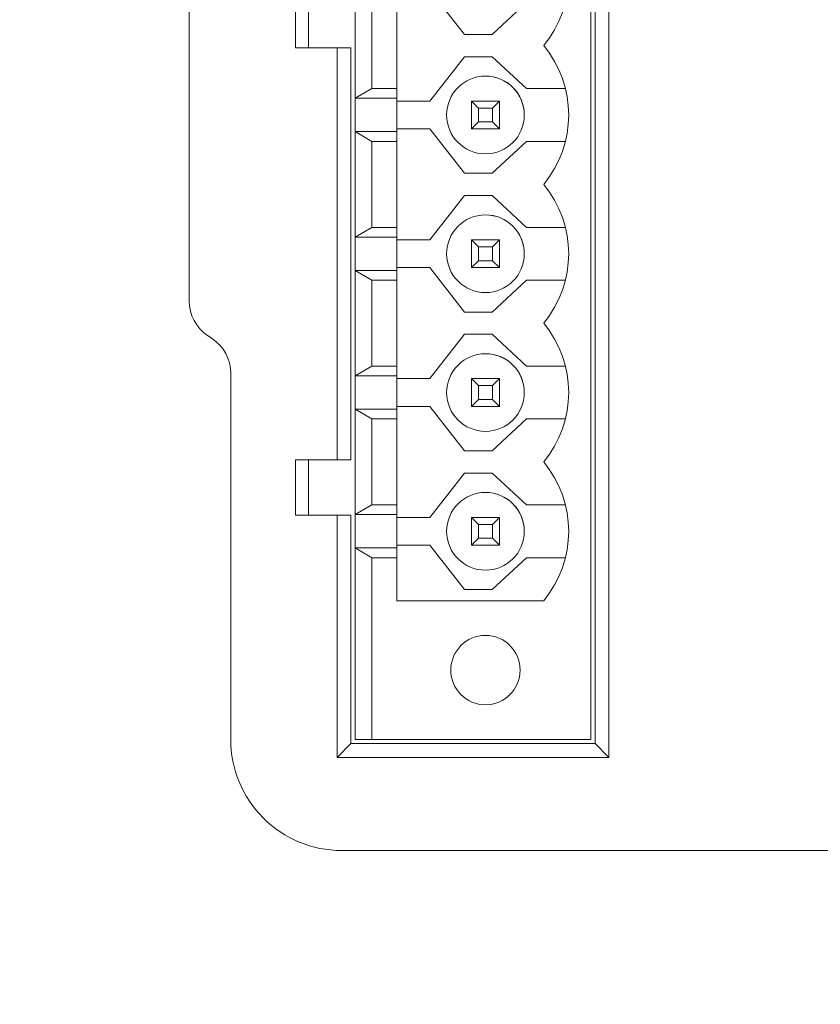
# Model space of a CAD drawing. Header units: millimetres. Extents: x -1114 to 1396, y -630 to 631.
# Tile 580 of 656: x 315 to 344, y 107 to 143. Entities that reach past the tile are written whole.
import ezdxf

# ---------------------------------------------------------------- set-up
doc = ezdxf.new("R2010")
doc.units = ezdxf.units.MM
doc.header["$MEASUREMENT"] = 0

msp = doc.modelspace()

# ---------------------------------------------------------------- linework, layer by layer
at = {"lineweight": 18}
for points, knots in [([(1038.9843, -629.7647), (1038.9843, -629.7647), (-1111.4882, -629.7647), (-1111.4882, -629.7647), (-1111.4882, -629.7647), (-1111.4882, -629.7647), (-1111.4882, 630.7883), (-1111.4882, 630.7883), (-1111.4882, 630.7883), (-1111.4882, 630.7883), (1038.9843, 630.7883), (1038.9843, 630.7883)], [0, 0, 0, 0, 0.3333333, 0.3333333, 0.3333333, 0.3333333, 0.6666667, 0.6666667, 0.6666667, 0.6666667, 1, 1, 1, 1]), ([(331.7738, 140.7846), (331.0006, 140.7846), (330.3738, 140.1578), (330.3738, 139.3846), (330.3738, 139.3846), (330.3738, 138.6114), (331.0006, 137.9846), (331.7738, 137.9846), (331.7738, 137.9846), (332.547, 137.9846), (333.1738, 138.6114), (333.1738, 139.3846)], [0, 0, 0, 0, 0.3333333, 0.3333333, 0.3333333, 0.3333333, 0.6666667, 0.6666667, 0.6666667, 0.6666667, 1, 1, 1, 1]), ([(333.1738, 139.3846), (333.1738, 140.1578), (332.547, 140.7846), (331.7738, 140.7846), (331.7738, 140.7846), (331.0006, 140.7846), (330.3738, 140.1578), (330.3738, 139.3846), (330.3738, 139.3846), (330.3738, 138.6114), (331.0006, 137.9846), (331.7738, 137.9846), (331.7738, 137.9846), (332.547, 137.9846), (333.1738, 138.6114), (333.1738, 139.3846)], [0, 0, 0, 0, 0.25, 0.25, 0.25, 0.25, 0.5, 0.5, 0.5, 0.5, 0.75, 0.75, 0.75, 0.75, 1, 1, 1, 1]), ([(333.1738, 139.3846), (333.1738, 139.7559), (333.0263, 140.112), (332.7637, 140.3746), (332.7637, 140.3746), (332.5012, 140.6371), (332.1451, 140.7846), (331.7738, 140.7846)], [0, 0, 0, 0, 0.5, 0.5, 0.5, 0.5, 1, 1, 1, 1]), ([(331.7738, 135.7846), (331.0006, 135.7846), (330.3738, 135.1578), (330.3738, 134.3846), (330.3738, 134.3846), (330.3738, 133.6114), (331.0006, 132.9846), (331.7738, 132.9846), (331.7738, 132.9846), (332.547, 132.9846), (333.1738, 133.6114), (333.1738, 134.3846)], [0, 0, 0, 0, 0.3333333, 0.3333333, 0.3333333, 0.3333333, 0.6666667, 0.6666667, 0.6666667, 0.6666667, 1, 1, 1, 1]), ([(333.1738, 134.3846), (333.1738, 135.1578), (332.547, 135.7846), (331.7738, 135.7846), (331.7738, 135.7846), (331.0006, 135.7846), (330.3738, 135.1578), (330.3738, 134.3846), (330.3738, 134.3846), (330.3738, 133.6114), (331.0006, 132.9846), (331.7738, 132.9846), (331.7738, 132.9846), (332.547, 132.9846), (333.1738, 133.6114), (333.1738, 134.3846)], [0, 0, 0, 0, 0.25, 0.25, 0.25, 0.25, 0.5, 0.5, 0.5, 0.5, 0.75, 0.75, 0.75, 0.75, 1, 1, 1, 1]), ([(333.1738, 134.3846), (333.1738, 134.7559), (333.0263, 135.112), (332.7637, 135.3746), (332.7637, 135.3746), (332.5012, 135.6371), (332.1451, 135.7846), (331.7738, 135.7846)], [0, 0, 0, 0, 0.5, 0.5, 0.5, 0.5, 1, 1, 1, 1]), ([(331.7738, 130.7846), (331.0006, 130.7846), (330.3738, 130.1578), (330.3738, 129.3846), (330.3738, 129.3846), (330.3738, 128.6114), (331.0006, 127.9846), (331.7738, 127.9846), (331.7738, 127.9846), (332.547, 127.9846), (333.1738, 128.6114), (333.1738, 129.3846)], [0, 0, 0, 0, 0.3333333, 0.3333333, 0.3333333, 0.3333333, 0.6666667, 0.6666667, 0.6666667, 0.6666667, 1, 1, 1, 1]), ([(333.1738, 129.3846), (333.1738, 130.1578), (332.547, 130.7846), (331.7738, 130.7846), (331.7738, 130.7846), (331.0006, 130.7846), (330.3738, 130.1578), (330.3738, 129.3846), (330.3738, 129.3846), (330.3738, 128.6114), (331.0006, 127.9846), (331.7738, 127.9846), (331.7738, 127.9846), (332.547, 127.9846), (333.1738, 128.6114), (333.1738, 129.3846)], [0, 0, 0, 0, 0.25, 0.25, 0.25, 0.25, 0.5, 0.5, 0.5, 0.5, 0.75, 0.75, 0.75, 0.75, 1, 1, 1, 1]), ([(333.1738, 129.3846), (333.1738, 129.7559), (333.0263, 130.112), (332.7637, 130.3746), (332.7637, 130.3746), (332.5012, 130.6371), (332.1451, 130.7846), (331.7738, 130.7846)], [0, 0, 0, 0, 0.5, 0.5, 0.5, 0.5, 1, 1, 1, 1]), ([(331.7738, 125.7846), (331.0006, 125.7846), (330.3738, 125.1578), (330.3738, 124.3846), (330.3738, 124.3846), (330.3738, 123.6114), (331.0006, 122.9846), (331.7738, 122.9846), (331.7738, 122.9846), (332.547, 122.9846), (333.1738, 123.6114), (333.1738, 124.3846)], [0, 0, 0, 0, 0.3333333, 0.3333333, 0.3333333, 0.3333333, 0.6666667, 0.6666667, 0.6666667, 0.6666667, 1, 1, 1, 1]), ([(333.1738, 124.3846), (333.1738, 125.1578), (332.547, 125.7846), (331.7738, 125.7846), (331.7738, 125.7846), (331.0006, 125.7846), (330.3738, 125.1578), (330.3738, 124.3846), (330.3738, 124.3846), (330.3738, 123.6114), (331.0006, 122.9846), (331.7738, 122.9846), (331.7738, 122.9846), (332.547, 122.9846), (333.1738, 123.6114), (333.1738, 124.3846)], [0, 0, 0, 0, 0.25, 0.25, 0.25, 0.25, 0.5, 0.5, 0.5, 0.5, 0.75, 0.75, 0.75, 0.75, 1, 1, 1, 1]), ([(333.1738, 124.3846), (333.1738, 124.7559), (333.0263, 125.112), (332.7637, 125.3746), (332.7637, 125.3746), (332.5012, 125.6371), (332.1451, 125.7846), (331.7738, 125.7846)], [0, 0, 0, 0, 0.5, 0.5, 0.5, 0.5, 1, 1, 1, 1]), ([(333.0238, 119.3846), (333.0238, 120.075), (332.4641, 120.6346), (331.7738, 120.6346), (331.7738, 120.6346), (331.0834, 120.6346), (330.5238, 120.075), (330.5238, 119.3846), (330.5238, 119.3846), (330.5238, 118.6943), (331.0834, 118.1346), (331.7738, 118.1346), (331.7738, 118.1346), (332.4641, 118.1346), (333.0238, 118.6943), (333.0238, 119.3846)], [0, 0, 0, 0, 0.25, 0.25, 0.25, 0.25, 0.5, 0.5, 0.5, 0.5, 0.75, 0.75, 0.75, 0.75, 1, 1, 1, 1]), ([(322.5923, 116.8846), (322.5923, 115.8237), (323.0138, 114.8063), (323.7639, 114.0562), (323.7639, 114.0562), (324.5141, 113.306), (325.5315, 112.8846), (326.5923, 112.8846)], [0, 0, 0, 0, 0.5, 0.5, 0.5, 0.5, 1, 1, 1, 1]), ([(322.5923, 116.8846), (322.5923, 115.8237), (323.0138, 114.8063), (323.7639, 114.0562), (323.7639, 114.0562), (324.5141, 113.306), (325.5315, 112.8846), (326.5923, 112.8846)], [0, 0, 0, 0, 0.5, 0.5, 0.5, 0.5, 1, 1, 1, 1])]:
    msp.add_open_spline(points, degree=3, knots=knots, dxfattribs=at)
for points in [[(336.2238, 152.5346), (336.2238, 152.5346), (336.2238, 116.2346), (336.2238, 116.2346)], [(335.5738, 116.8846), (335.5738, 116.8846), (335.5738, 151.8846), (335.5738, 151.8846)], [(335.7238, 116.7346), (335.7238, 116.7346), (335.7238, 152.0346), (335.7238, 152.0346)], [(321.0923, 132.6874), (321.0923, 132.6874), (321.0923, 149.0818), (321.0923, 149.0818)], [(333.8738, 141.8846), (335.0738, 143.3353), (335.0738, 145.4339), (333.8738, 146.8846)], [(324.9238, 143.8046), (324.9238, 143.8046), (324.9238, 141.8046), (324.9238, 141.8046)], [(325.3923, 143.8044), (325.3923, 143.8044), (325.3923, 141.8043), (325.3923, 141.8043)], [(327.0738, 143.7846), (327.0738, 143.7846), (327.0738, 139.9846), (327.0738, 139.9846)], [(331.0154, 142.2846), (331.0154, 142.2846), (329.7738, 143.8846), (329.7738, 143.8846)], [(327.6738, 140.3346), (327.6738, 140.3346), (327.6738, 143.4346), (327.6738, 143.4346)], [(328.5738, 140.3346), (328.5738, 140.3346), (328.5738, 143.4346), (328.5738, 143.4346)], [(333.257, 143.4346), (333.257, 143.4346), (332.0154, 142.2846), (332.0154, 142.2846)], [(332.0154, 142.2846), (332.0154, 142.2846), (331.0154, 142.2846), (331.0154, 142.2846)], [(324.9238, 141.8046), (324.9238, 141.8046), (326.4238, 141.8046), (326.4238, 141.8046)], [(326.4238, 141.8046), (326.4238, 141.8046), (326.9238, 141.8046), (326.9238, 141.8046)], [(326.4238, 126.9646), (326.4238, 126.9646), (326.4238, 141.8046), (326.4238, 141.8046)], [(326.9238, 141.8046), (326.9238, 141.8046), (326.9238, 126.9646), (326.9238, 126.9646)], [(333.8738, 136.8846), (335.0738, 138.3353), (335.0738, 140.4339), (333.8738, 141.8846)], [(329.7738, 139.8846), (329.7738, 139.8846), (331.0154, 141.4846), (331.0154, 141.4846)], [(331.0154, 141.4846), (331.0154, 141.4846), (332.0154, 141.4846), (332.0154, 141.4846)], [(332.0154, 141.4846), (332.0154, 141.4846), (333.257, 140.3346), (333.257, 140.3346)], [(327.0738, 139.9846), (327.0738, 139.9846), (327.6738, 140.3346), (327.6738, 140.3346)], [(327.6738, 140.3346), (327.6738, 140.3346), (328.5738, 140.3346), (328.5738, 140.3346)], [(328.5738, 139.9846), (328.5738, 139.9846), (328.5738, 140.3346), (328.5738, 140.3346)], [(333.257, 140.3346), (333.257, 140.3346), (334.657, 140.3346), (334.657, 140.3346)], [(327.0738, 138.7846), (327.0738, 138.7846), (327.0738, 139.9846), (327.0738, 139.9846)], [(327.0738, 139.9846), (327.0738, 139.9846), (328.5738, 139.9846), (328.5738, 139.9846)], [(328.5738, 138.7846), (328.5738, 138.7846), (328.5738, 139.9846), (328.5738, 139.9846)], [(328.5738, 139.8846), (328.5738, 139.8846), (329.7738, 139.8846), (329.7738, 139.8846)], [(332.2738, 139.8846), (332.2738, 139.8846), (331.2738, 139.8846), (331.2738, 139.8846)], [(331.5238, 139.6346), (331.5238, 139.6346), (331.2738, 139.8846), (331.2738, 139.8846)], [(331.2738, 139.8846), (331.2738, 139.8846), (331.2738, 138.8846), (331.2738, 138.8846)], [(332.0238, 139.6346), (332.0238, 139.6346), (332.2738, 139.8846), (332.2738, 139.8846)], [(332.2738, 138.8846), (332.2738, 138.8846), (332.2738, 139.8846), (332.2738, 139.8846)], [(331.5238, 139.6346), (331.5238, 139.6346), (332.0238, 139.6346), (332.0238, 139.6346)], [(331.5238, 139.1346), (331.5238, 139.1346), (331.5238, 139.6346), (331.5238, 139.6346)], [(332.0238, 139.6346), (332.0238, 139.6346), (332.0238, 139.1346), (332.0238, 139.1346)], [(331.2738, 138.8846), (331.2738, 138.8846), (331.5238, 139.1346), (331.5238, 139.1346)], [(332.0238, 139.1346), (332.0238, 139.1346), (331.5238, 139.1346), (331.5238, 139.1346)], [(332.2738, 138.8846), (332.2738, 138.8846), (332.0238, 139.1346), (332.0238, 139.1346)], [(327.0738, 138.7846), (327.0738, 138.7846), (328.5738, 138.7846), (328.5738, 138.7846)], [(327.6738, 138.4346), (327.6738, 138.4346), (327.0738, 138.7846), (327.0738, 138.7846)], [(327.0738, 138.7846), (327.0738, 138.7846), (327.0738, 134.9846), (327.0738, 134.9846)], [(329.7738, 138.8846), (329.7738, 138.8846), (328.5738, 138.8846), (328.5738, 138.8846)], [(328.5738, 138.4346), (328.5738, 138.4346), (328.5738, 138.7846), (328.5738, 138.7846)], [(331.0154, 137.2846), (331.0154, 137.2846), (329.7738, 138.8846), (329.7738, 138.8846)], [(331.2738, 138.8846), (331.2738, 138.8846), (332.2738, 138.8846), (332.2738, 138.8846)], [(327.6738, 138.4346), (327.6738, 138.4346), (328.5738, 138.4346), (328.5738, 138.4346)], [(327.6738, 135.3346), (327.6738, 135.3346), (327.6738, 138.4346), (327.6738, 138.4346)], [(328.5738, 135.3346), (328.5738, 135.3346), (328.5738, 138.4346), (328.5738, 138.4346)], [(333.257, 138.4346), (333.257, 138.4346), (332.0154, 137.2846), (332.0154, 137.2846)], [(334.657, 138.4346), (334.657, 138.4346), (333.257, 138.4346), (333.257, 138.4346)], [(332.0154, 137.2846), (332.0154, 137.2846), (331.0154, 137.2846), (331.0154, 137.2846)], [(333.8738, 131.8846), (335.0738, 133.3353), (335.0738, 135.4339), (333.8738, 136.8846)], [(329.7738, 134.8846), (329.7738, 134.8846), (331.0154, 136.4846), (331.0154, 136.4846)], [(331.0154, 136.4846), (331.0154, 136.4846), (332.0154, 136.4846), (332.0154, 136.4846)], [(332.0154, 136.4846), (332.0154, 136.4846), (333.257, 135.3346), (333.257, 135.3346)], [(327.0738, 134.9846), (327.0738, 134.9846), (327.6738, 135.3346), (327.6738, 135.3346)], [(327.6738, 135.3346), (327.6738, 135.3346), (328.5738, 135.3346), (328.5738, 135.3346)], [(328.5738, 134.9846), (328.5738, 134.9846), (328.5738, 135.3346), (328.5738, 135.3346)], [(333.257, 135.3346), (333.257, 135.3346), (334.657, 135.3346), (334.657, 135.3346)], [(327.0738, 133.7846), (327.0738, 133.7846), (327.0738, 134.9846), (327.0738, 134.9846)], [(327.0738, 134.9846), (327.0738, 134.9846), (328.5738, 134.9846), (328.5738, 134.9846)], [(328.5738, 133.7846), (328.5738, 133.7846), (328.5738, 134.9846), (328.5738, 134.9846)], [(328.5738, 134.8846), (328.5738, 134.8846), (329.7738, 134.8846), (329.7738, 134.8846)], [(332.2738, 134.8846), (332.2738, 134.8846), (331.2738, 134.8846), (331.2738, 134.8846)], [(331.5238, 134.6346), (331.5238, 134.6346), (331.2738, 134.8846), (331.2738, 134.8846)], [(331.2738, 134.8846), (331.2738, 134.8846), (331.2738, 133.8846), (331.2738, 133.8846)], [(332.0238, 134.6346), (332.0238, 134.6346), (332.2738, 134.8846), (332.2738, 134.8846)], [(332.2738, 133.8846), (332.2738, 133.8846), (332.2738, 134.8846), (332.2738, 134.8846)], [(331.5238, 134.6346), (331.5238, 134.6346), (332.0238, 134.6346), (332.0238, 134.6346)], [(331.5238, 134.1346), (331.5238, 134.1346), (331.5238, 134.6346), (331.5238, 134.6346)], [(332.0238, 134.6346), (332.0238, 134.6346), (332.0238, 134.1346), (332.0238, 134.1346)], [(331.2738, 133.8846), (331.2738, 133.8846), (331.5238, 134.1346), (331.5238, 134.1346)], [(332.0238, 134.1346), (332.0238, 134.1346), (331.5238, 134.1346), (331.5238, 134.1346)], [(332.2738, 133.8846), (332.2738, 133.8846), (332.0238, 134.1346), (332.0238, 134.1346)], [(327.0738, 133.7846), (327.0738, 133.7846), (327.0738, 129.9846), (327.0738, 129.9846)], [(327.0738, 133.7846), (327.0738, 133.7846), (328.5738, 133.7846), (328.5738, 133.7846)], [(327.6738, 133.4346), (327.6738, 133.4346), (327.0738, 133.7846), (327.0738, 133.7846)], [(329.7738, 133.8846), (329.7738, 133.8846), (328.5738, 133.8846), (328.5738, 133.8846)], [(328.5738, 133.4346), (328.5738, 133.4346), (328.5738, 133.7846), (328.5738, 133.7846)], [(331.0154, 132.2846), (331.0154, 132.2846), (329.7738, 133.8846), (329.7738, 133.8846)], [(331.2738, 133.8846), (331.2738, 133.8846), (332.2738, 133.8846), (332.2738, 133.8846)], [(327.6738, 133.4346), (327.6738, 133.4346), (328.5738, 133.4346), (328.5738, 133.4346)], [(327.6738, 130.3346), (327.6738, 130.3346), (327.6738, 133.4346), (327.6738, 133.4346)], [(328.5738, 130.3346), (328.5738, 130.3346), (328.5738, 133.4346), (328.5738, 133.4346)], [(333.257, 133.4346), (333.257, 133.4346), (332.0154, 132.2846), (332.0154, 132.2846)], [(334.657, 133.4346), (334.657, 133.4346), (333.257, 133.4346), (333.257, 133.4346)], [(321.0923, 132.6874), (321.0923, 132.1859), (321.343, 131.7175), (321.7603, 131.4393)], [(321.0923, 132.6874), (321.0923, 132.1859), (321.343, 131.7175), (321.7603, 131.4393)], [(332.0154, 132.2846), (332.0154, 132.2846), (331.0154, 132.2846), (331.0154, 132.2846)], [(333.8738, 126.8846), (335.0738, 128.3353), (335.0738, 130.4339), (333.8738, 131.8846)], [(321.9244, 131.3299), (321.9244, 131.3299), (321.7603, 131.4393), (321.7603, 131.4393)], [(321.9244, 131.3299), (321.9244, 131.3299), (321.7603, 131.4393), (321.7603, 131.4393)], [(322.5923, 130.0818), (322.5923, 130.5834), (322.3417, 131.0517), (321.9244, 131.3299)], [(322.5923, 130.0818), (322.5923, 130.5834), (322.3417, 131.0517), (321.9244, 131.3299)], [(329.7738, 129.8846), (329.7738, 129.8846), (331.0154, 131.4846), (331.0154, 131.4846)], [(331.0154, 131.4846), (331.0154, 131.4846), (332.0154, 131.4846), (332.0154, 131.4846)], [(332.0154, 131.4846), (332.0154, 131.4846), (333.257, 130.3346), (333.257, 130.3346)], [(327.0738, 129.9846), (327.0738, 129.9846), (327.6738, 130.3346), (327.6738, 130.3346)], [(327.6738, 130.3346), (327.6738, 130.3346), (328.5738, 130.3346), (328.5738, 130.3346)], [(328.5738, 129.9846), (328.5738, 129.9846), (328.5738, 130.3346), (328.5738, 130.3346)], [(333.257, 130.3346), (333.257, 130.3346), (334.657, 130.3346), (334.657, 130.3346)], [(322.5923, 116.8846), (322.5923, 116.8846), (322.5923, 130.0818), (322.5923, 130.0818)], [(322.5923, 116.8846), (322.5923, 116.8846), (322.5923, 130.0818), (322.5923, 130.0818)], [(327.0738, 128.7846), (327.0738, 128.7846), (327.0738, 129.9846), (327.0738, 129.9846)], [(327.0738, 129.9846), (327.0738, 129.9846), (328.5738, 129.9846), (328.5738, 129.9846)], [(328.5738, 128.7846), (328.5738, 128.7846), (328.5738, 129.9846), (328.5738, 129.9846)], [(328.5738, 129.8846), (328.5738, 129.8846), (329.7738, 129.8846), (329.7738, 129.8846)], [(332.2738, 129.8846), (332.2738, 129.8846), (331.2738, 129.8846), (331.2738, 129.8846)], [(331.5238, 129.6346), (331.5238, 129.6346), (331.2738, 129.8846), (331.2738, 129.8846)], [(331.2738, 129.8846), (331.2738, 129.8846), (331.2738, 128.8846), (331.2738, 128.8846)], [(332.0238, 129.6346), (332.0238, 129.6346), (332.2738, 129.8846), (332.2738, 129.8846)], [(332.2738, 128.8846), (332.2738, 128.8846), (332.2738, 129.8846), (332.2738, 129.8846)], [(331.5238, 129.6346), (331.5238, 129.6346), (332.0238, 129.6346), (332.0238, 129.6346)], [(331.5238, 129.1346), (331.5238, 129.1346), (331.5238, 129.6346), (331.5238, 129.6346)], [(332.0238, 129.6346), (332.0238, 129.6346), (332.0238, 129.1346), (332.0238, 129.1346)], [(331.2738, 128.8846), (331.2738, 128.8846), (331.5238, 129.1346), (331.5238, 129.1346)], [(332.0238, 129.1346), (332.0238, 129.1346), (331.5238, 129.1346), (331.5238, 129.1346)], [(332.2738, 128.8846), (332.2738, 128.8846), (332.0238, 129.1346), (332.0238, 129.1346)], [(327.0738, 128.7846), (327.0738, 128.7846), (328.5738, 128.7846), (328.5738, 128.7846)], [(327.6738, 128.4346), (327.6738, 128.4346), (327.0738, 128.7846), (327.0738, 128.7846)], [(327.0738, 128.7846), (327.0738, 128.7846), (327.0738, 124.9846), (327.0738, 124.9846)], [(329.7738, 128.8846), (329.7738, 128.8846), (328.5738, 128.8846), (328.5738, 128.8846)], [(328.5738, 128.4346), (328.5738, 128.4346), (328.5738, 128.7846), (328.5738, 128.7846)], [(331.0154, 127.2846), (331.0154, 127.2846), (329.7738, 128.8846), (329.7738, 128.8846)], [(331.2738, 128.8846), (331.2738, 128.8846), (332.2738, 128.8846), (332.2738, 128.8846)], [(327.6738, 128.4346), (327.6738, 128.4346), (328.5738, 128.4346), (328.5738, 128.4346)], [(327.6738, 125.3346), (327.6738, 125.3346), (327.6738, 128.4346), (327.6738, 128.4346)], [(328.5738, 125.3346), (328.5738, 125.3346), (328.5738, 128.4346), (328.5738, 128.4346)], [(333.257, 128.4346), (333.257, 128.4346), (332.0154, 127.2846), (332.0154, 127.2846)], [(334.657, 128.4346), (334.657, 128.4346), (333.257, 128.4346), (333.257, 128.4346)], [(332.0154, 127.2846), (332.0154, 127.2846), (331.0154, 127.2846), (331.0154, 127.2846)], [(324.9238, 126.9646), (324.9238, 126.9646), (324.9238, 124.9646), (324.9238, 124.9646)], [(324.9238, 126.9646), (324.9238, 126.9646), (326.4238, 126.9646), (326.4238, 126.9646)], [(325.3923, 124.9645), (325.3923, 124.9645), (325.3923, 126.9645), (325.3923, 126.9645)], [(326.4238, 126.9646), (326.4238, 126.9646), (326.9238, 126.9646), (326.9238, 126.9646)], [(333.8738, 121.8846), (335.0738, 123.3353), (335.0738, 125.4339), (333.8738, 126.8846)], [(329.7738, 124.8846), (329.7738, 124.8846), (331.0154, 126.4846), (331.0154, 126.4846)], [(331.0154, 126.4846), (331.0154, 126.4846), (332.0154, 126.4846), (332.0154, 126.4846)], [(332.0154, 126.4846), (332.0154, 126.4846), (333.257, 125.3346), (333.257, 125.3346)], [(327.0738, 124.9846), (327.0738, 124.9846), (327.6738, 125.3346), (327.6738, 125.3346)], [(327.6738, 125.3346), (327.6738, 125.3346), (328.5738, 125.3346), (328.5738, 125.3346)], [(328.5738, 124.9846), (328.5738, 124.9846), (328.5738, 125.3346), (328.5738, 125.3346)], [(333.257, 125.3346), (333.257, 125.3346), (334.657, 125.3346), (334.657, 125.3346)], [(324.9238, 124.9646), (324.9238, 124.9646), (326.4238, 124.9646), (326.4238, 124.9646)], [(326.4238, 124.9646), (326.4238, 124.9646), (326.9238, 124.9646), (326.9238, 124.9646)], [(326.4238, 116.2346), (326.4238, 116.2346), (326.4238, 124.9646), (326.4238, 124.9646)], [(326.9238, 124.9646), (326.9238, 124.9646), (326.9238, 116.7346), (326.9238, 116.7346)], [(327.0738, 123.7846), (327.0738, 123.7846), (327.0738, 124.9846), (327.0738, 124.9846)], [(327.0738, 124.9846), (327.0738, 124.9846), (328.5738, 124.9846), (328.5738, 124.9846)], [(328.5738, 123.7846), (328.5738, 123.7846), (328.5738, 124.9846), (328.5738, 124.9846)], [(328.5738, 124.8846), (328.5738, 124.8846), (329.7738, 124.8846), (329.7738, 124.8846)], [(331.2738, 124.8846), (331.2738, 124.8846), (331.2738, 123.8846), (331.2738, 123.8846)], [(331.5238, 124.6346), (331.5238, 124.6346), (331.2738, 124.8846), (331.2738, 124.8846)], [(332.2738, 124.8846), (332.2738, 124.8846), (331.2738, 124.8846), (331.2738, 124.8846)], [(332.0238, 124.6346), (332.0238, 124.6346), (332.2738, 124.8846), (332.2738, 124.8846)], [(332.2738, 123.8846), (332.2738, 123.8846), (332.2738, 124.8846), (332.2738, 124.8846)], [(331.5238, 124.1346), (331.5238, 124.1346), (331.5238, 124.6346), (331.5238, 124.6346)], [(331.5238, 124.6346), (331.5238, 124.6346), (332.0238, 124.6346), (332.0238, 124.6346)], [(332.0238, 124.6346), (332.0238, 124.6346), (332.0238, 124.1346), (332.0238, 124.1346)], [(329.7738, 123.8846), (329.7738, 123.8846), (328.5738, 123.8846), (328.5738, 123.8846)], [(331.0154, 122.2846), (331.0154, 122.2846), (329.7738, 123.8846), (329.7738, 123.8846)], [(331.2738, 123.8846), (331.2738, 123.8846), (331.5238, 124.1346), (331.5238, 124.1346)], [(331.2738, 123.8846), (331.2738, 123.8846), (332.2738, 123.8846), (332.2738, 123.8846)], [(332.0238, 124.1346), (332.0238, 124.1346), (331.5238, 124.1346), (331.5238, 124.1346)], [(332.2738, 123.8846), (332.2738, 123.8846), (332.0238, 124.1346), (332.0238, 124.1346)], [(327.0738, 123.7846), (327.0738, 123.7846), (328.5738, 123.7846), (328.5738, 123.7846)], [(327.6738, 123.4346), (327.6738, 123.4346), (327.0738, 123.7846), (327.0738, 123.7846)], [(327.0738, 123.7846), (327.0738, 123.7846), (327.0738, 116.8846), (327.0738, 116.8846)], [(328.5738, 123.4346), (328.5738, 123.4346), (328.5738, 123.7846), (328.5738, 123.7846)], [(327.6738, 123.4346), (327.6738, 123.4346), (328.5738, 123.4346), (328.5738, 123.4346)], [(327.6738, 116.8846), (327.6738, 116.8846), (327.6738, 123.4346), (327.6738, 123.4346)], [(328.5738, 121.8846), (328.5738, 121.8846), (328.5738, 123.4346), (328.5738, 123.4346)], [(333.257, 123.4346), (333.257, 123.4346), (332.0154, 122.2846), (332.0154, 122.2846)], [(334.657, 123.4346), (334.657, 123.4346), (333.257, 123.4346), (333.257, 123.4346)], [(332.0154, 122.2846), (332.0154, 122.2846), (331.0154, 122.2846), (331.0154, 122.2846)], [(333.8738, 121.8846), (333.8738, 121.8846), (328.5738, 121.8846), (328.5738, 121.8846)], [(326.9238, 116.7346), (326.9238, 116.7346), (326.4238, 116.2346), (326.4238, 116.2346)], [(326.9238, 116.7346), (326.9238, 116.7346), (335.7238, 116.7346), (335.7238, 116.7346)], [(327.0738, 116.8846), (327.0738, 116.8846), (327.6738, 116.8846), (327.6738, 116.8846)], [(335.5738, 116.8846), (335.5738, 116.8846), (327.6738, 116.8846), (327.6738, 116.8846)], [(336.2238, 116.2346), (336.2238, 116.2346), (335.7238, 116.7346), (335.7238, 116.7346)], [(336.2238, 116.2346), (336.2238, 116.2346), (326.4238, 116.2346), (326.4238, 116.2346)], [(343.5923, 112.8846), (343.5923, 112.8846), (326.5923, 112.8846), (326.5923, 112.8846)], [(343.5923, 112.8846), (343.5923, 112.8846), (326.5923, 112.8846), (326.5923, 112.8846)], [(344.5923, 112.8846), (344.5923, 112.8846), (343.5923, 112.8846), (343.5923, 112.8846)]]:
    msp.add_open_spline(points, degree=3, dxfattribs=at)

doc.saveas('drawing.dxf')
